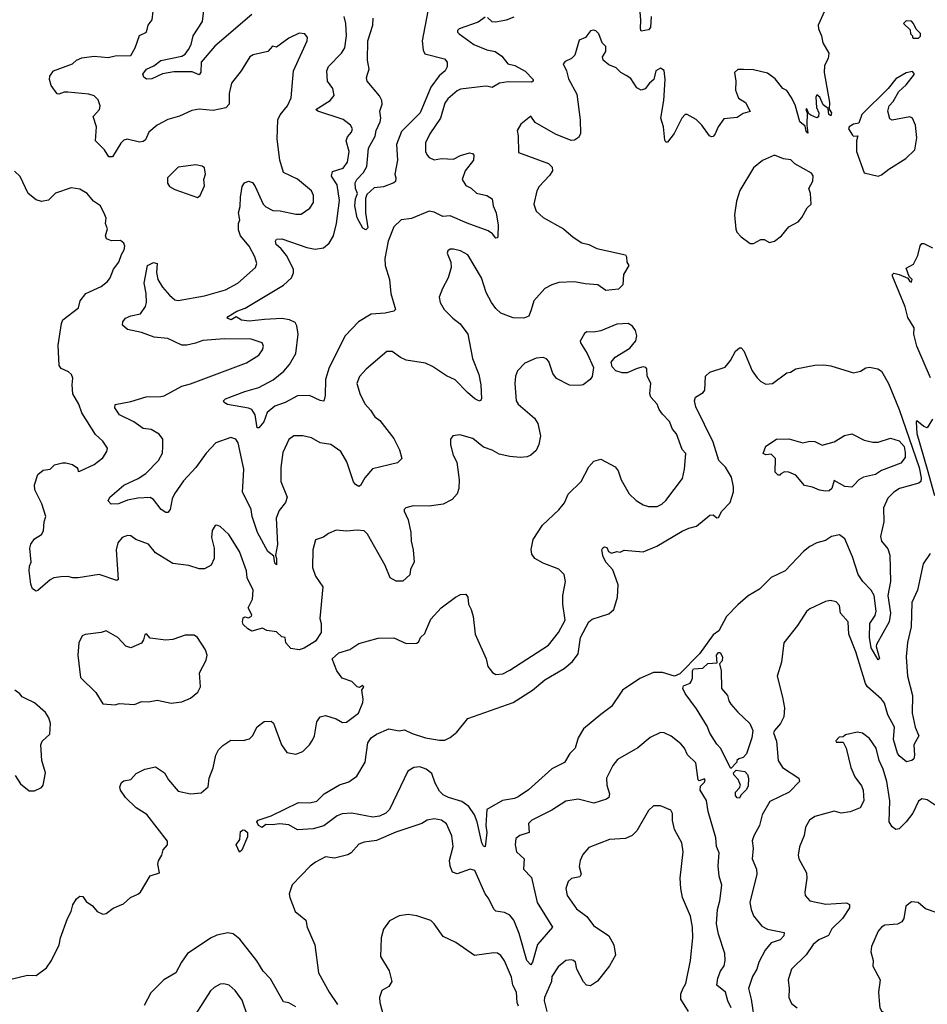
# Model space of a CAD drawing. Extents: x 1690054 to 1842981, y 782881 to 914114.
# Tile 440 of 656: x 1792991 to 1798165, y 790836 to 796446. Entities that reach past the tile are written whole.
import ezdxf

# ---------------------------------------------------------------- set-up
doc = ezdxf.new("R2010")
doc.units = 0

msp = doc.modelspace()

# ---------------------------------------------------------------- linework, layer by layer
at = {"layer": '0CON10XD'}
for points in [[(1794315, 796475.6), (1794104.6, 796295), (1794026.1, 796205), (1794023.5, 796146.5), (1794015, 796132.2), (1793975, 796148.6), (1793870.8, 796149.2), (1793805, 796138.2), (1793745, 796109.4), (1793715, 796106.7), (1793698.6, 796118.6), (1793692.9, 796135), (1793715, 796163.6), (1793755.9, 796184.1), (1793795, 796213.5), (1793915, 796237.5), (1793935, 796250.6), (1793954.2, 796275.8), (1793969.2, 796305), (1793980.6, 796355), (1794033.8, 796435), (1794047.2, 796545)], [(1796591.8, 796465), (1796587.8, 796402.2), (1796575, 796388.6), (1796535, 796381.2), (1796530, 796395), (1796532.7, 796445), (1796525.3, 796534.7)], [(1797580, 796495), (1797543.1, 796415), (1797544.3, 796395), (1797562.5, 796355), (1797570, 796315), (1797604.3, 796255), (1797600, 796225), (1797578.6, 796185), (1797577.8, 796145), (1797608.2, 795975), (1797606.7, 795936.7), (1797620, 795915), (1797615, 795897.5), (1797603.3, 795905), (1797600, 795940), (1797571.2, 795961.2), (1797552.5, 796005), (1797535, 796017.5), (1797530, 796005), (1797533.3, 795945), (1797546, 795915), (1797545, 795892.5), (1797535, 795886.7), (1797501.7, 795901.7), (1797490, 795910), (1797478.3, 795938.3), (1797472.5, 795935), (1797480, 795915), (1797478.8, 795845), (1797485, 795800), (1797475, 795810), (1797468.8, 795838.8), (1797438.2, 795865), (1797411.7, 795961.7), (1797389.2, 796005), (1797365, 796042.9), (1797341.4, 796055), (1797298.8, 796108.8), (1797255, 796140.8), (1797175, 796160), (1797117.9, 796162.1), (1797085, 796163.1), (1797065.7, 796145), (1797072.9, 796095), (1797071.3, 796045), (1797089.3, 795999.3), (1797129.2, 795975), (1797155, 795923.3), (1797115, 795910.8), (1797080.6, 795889.4), (1797005, 795880.8), (1796973.6, 795836.4), (1796956, 795795), (1796945, 795781.2), (1796935, 795778.8), (1796923.6, 795783.6), (1796880, 795845), (1796847.7, 795877.7), (1796796.3, 795906.3), (1796785, 795905.6), (1796765, 795885.8), (1796722.7, 795797.3), (1796685, 795747.5), (1796675, 795747.5), (1796668.8, 795758.8), (1796661.2, 795835), (1796645.9, 795885), (1796664.2, 795985), (1796670, 796105), (1796665, 796157.5), (1796645, 796170), (1796617.5, 796155), (1796606, 796105), (1796581.4, 796085), (1796557.6, 796052.4), (1796535, 796044.4), (1796508.8, 796058.8), (1796475, 796110.8), (1796448.3, 796128.3), (1796417.5, 796145), (1796391.7, 796171.7), (1796348.9, 796188.9), (1796318, 796215), (1796314.2, 796235), (1796332.5, 796265), (1796333.2, 796293.2), (1796312, 796315), (1796292.5, 796365), (1796275, 796382.5), (1796265, 796387.1), (1796245, 796382.5), (1796216.7, 796345), (1796180.9, 796329.1), (1796156.1, 796243.9), (1796137.5, 796225), (1796101.7, 796208.3), (1796088.6, 796195), (1796108.1, 796155), (1796119.7, 796109.7), (1796167.7, 796022.3), (1796186.2, 795875), (1796187.5, 795795), (1796177.5, 795775), (1796155, 795758.8), (1796135, 795758.6), (1796045, 795793.5), (1795930.5, 795860.5), (1795905, 795895.8), (1795848.3, 795851.7), (1795826.7, 795815), (1795833.3, 795785), (1795835, 795690), (1796005, 795627.3), (1796026.4, 795606.4), (1796028.4, 795585), (1796011.8, 795558.2), (1795952.5, 795495), (1795939.1, 795470.9), (1795923.1, 795395), (1795935.7, 795355), (1795975, 795318.1), (1796090.8, 795255), (1796146.2, 795206.2), (1796195, 795175.5), (1796235, 795164.4), (1796281.8, 795141.8), (1796445, 795106.2), (1796451.2, 795095), (1796452.5, 795065), (1796463.3, 795045), (1796433.8, 794995), (1796430, 794935), (1796405, 794910), (1796333.3, 794903.3), (1796286.7, 794935), (1796215, 794940.4), (1796155, 794953.2), (1796065, 794947.9), (1796024.6, 794935.4), (1795985, 794914), (1795922.9, 794845), (1795907.2, 794792.8), (1795893.3, 794756.7), (1795865, 794744.5), (1795805, 794747.3), (1795734, 794774), (1795705, 794801.4), (1795681.8, 794835), (1795651.4, 794891.4), (1795624.3, 794975), (1795546.4, 795106.4), (1795505, 795130), (1795465, 795138.8), (1795445, 795138.8), (1795431.7, 795128.3), (1795428.8, 795115), (1795450, 795065), (1795451.2, 795035), (1795434, 794975), (1795401.4, 794915), (1795382.5, 794865), (1795388.6, 794835), (1795411.9, 794795), (1795461.4, 794745), (1795503, 794713), (1795545.7, 794655), (1795572.5, 794515), (1795609.4, 794425), (1795620, 794365), (1795623.3, 794285), (1795617, 794273), (1795605, 794276.2), (1795585, 794286.2), (1795545, 794322.5), (1795473.6, 794393.6), (1795425, 794416.9), (1795345, 794470), (1795305, 794488.9), (1795195, 794505.8), (1795161.3, 794521.3), (1795115, 794556.2), (1795085, 794556.2), (1794965.6, 794454.4), (1794927.9, 794412.1), (1794913, 794373), (1794931.3, 794311.3), (1794961.4, 794255), (1794991.5, 794221.5), (1795015, 794182.9), (1795045, 794161.4), (1795125, 794058.8), (1795156.2, 793995), (1795170, 793945), (1795145, 793922), (1795003, 793887), (1794958, 793835), (1794935, 793792.5), (1794925, 793786.7), (1794905, 793796.7), (1794895, 793812.5), (1794856.1, 793926.1), (1794821.9, 793985), (1794764.4, 794025.6), (1794705, 794034.4), (1794654.3, 794064.3), (1794605, 794075.7), (1794555, 794074.2), (1794525, 794053.8), (1794490.6, 793979.4), (1794480, 793895), (1794480, 793815), (1794515.6, 793725), (1794506.7, 793695), (1794469.7, 793650.3), (1794453.3, 793605), (1794460.6, 793455), (1794450, 793395), (1794456.2, 793375), (1794455, 793340), (1794445, 793350), (1794440, 793390), (1794405, 793415.8), (1794346.9, 793525), (1794317.1, 793615), (1794310, 793655), (1794261.4, 793755), (1794264.6, 793815), (1794268.2, 793885), (1794237.5, 794035), (1794224, 794055), (1794195, 794065.6), (1794109.4, 794035), (1794053.6, 793976.4), (1793995.3, 793894.7), (1793925, 793818.1), (1793873.5, 793745), (1793859.6, 793715), (1793848.9, 793655), (1793835, 793638.9), (1793825, 793638.5), (1793798.6, 793655), (1793755, 793711.2), (1793735, 793724.2), (1793665, 793719.5), (1793605, 793707.5), (1793555, 793686.5), (1793512.5, 793685), (1793496.2, 793705), (1793506, 793725), (1793585, 793794.4), (1793667.5, 793832.5), (1793710.1, 793859.9), (1793783.5, 793935), (1793805, 793976.2), (1793807.3, 794015), (1793807.1, 794055), (1793786.9, 794085), (1793740.6, 794110.6), (1793695, 794117.3), (1793641.4, 794155), (1793559.4, 794195), (1793533.3, 794235), (1793535.7, 794254.3), (1793625, 794269.6), (1793712, 794298), (1793795, 794298.2), (1793815, 794303.5), (1793915, 794357.3), (1793965, 794370.8), (1794285, 794491.4), (1794353.8, 794535), (1794376, 794565), (1794381.2, 794585), (1794373.3, 794605), (1794310, 794625), (1794158.5, 794628.5), (1794035, 794619), (1793993.8, 794603.8), (1793945, 794591.8), (1793915, 794591.9), (1793835, 794630.3), (1793757.8, 794637.8), (1793685, 794663.1), (1793605, 794680.4), (1793577.5, 794705), (1793580, 794725), (1793594.2, 794745), (1793625, 794759.5), (1793679.2, 794770.8), (1793707.8, 794812.2), (1793713.5, 794835), (1793712.7, 794885), (1793701.3, 794945), (1793719.6, 795045), (1793755, 795062.9), (1793775, 795056), (1793771.8, 795005), (1793779.2, 794965), (1793805, 794922.2), (1793845, 794875.7), (1793875, 794850), (1793895, 794845.7), (1794045, 794871.8), (1794165, 794907.5), (1794235.7, 794945), (1794336.4, 795033.6), (1794342.7, 795057.3), (1794331.1, 795095), (1794300, 795155), (1794250.6, 795215), (1794238.6, 795248.6), (1794238.5, 795285), (1794245.4, 795305), (1794238.8, 795345), (1794247.8, 795382.2), (1794249.3, 795435), (1794260, 795495), (1794273.1, 795516.9), (1794295, 795525.6), (1794318, 795518), (1794334.4, 795495), (1794380, 795395), (1794395, 795380), (1794435, 795358.5), (1794476.3, 795356.3), (1794565, 795337.1), (1794595, 795338.6), (1794645, 795372), (1794665.6, 795405), (1794666.9, 795445), (1794655, 795471.2), (1794575, 795537.5), (1794495.8, 795575.8), (1794473.8, 795645), (1794460, 795765), (1794463.1, 795875), (1794475.6, 795904.4), (1794517.9, 795955), (1794538.9, 796001.1), (1794552.7, 796155), (1794630, 796325), (1794631.2, 796345), (1794616.7, 796365), (1794585, 796369.2), (1794525, 796340.8), (1794455, 796289.2), (1794433.3, 796295), (1794405, 796265.7), (1794322.5, 796245), (1794304, 796235), (1794254.5, 796155.5), (1794198.6, 796085), (1794184.5, 796025), (1794184.7, 795965.3), (1794166.7, 795943.3), (1794095, 795928.5), (1794015, 795936.9), (1793971.7, 795928.3), (1793903.2, 795896.8), (1793835, 795878.1), (1793775.5, 795844.5), (1793726.9, 795805), (1793707.8, 795762.2), (1793695, 795751.5), (1793675, 795748.9), (1793604.2, 795765.8), (1793585, 795760), (1793567, 795743), (1793520, 795665), (1793500, 795665), (1793474.5, 795704.5), (1793422.5, 795755), (1793429.4, 795835), (1793410.8, 795895), (1793445.8, 795935), (1793449.4, 795955), (1793439.2, 795989.2), (1793415, 796011.4), (1793385, 796021.9), (1793266, 796034), (1793245, 796033.8), (1793215, 796021.2), (1793204.1, 796024.1), (1793171.2, 796071.2), (1793162, 796105), (1793164, 796125), (1793184.6, 796155.4), (1793292.9, 796195), (1793315, 796216.4), (1793345, 796229.6), (1793415, 796237.5), (1793495, 796230), (1793535, 796240.5), (1793625, 796241.2), (1793648.6, 796285), (1793675, 796356.7), (1793714, 796375), (1793724.2, 796415), (1793745.6, 796445), (1793753.1, 796495)], [(1795645, 796460.2), (1795605, 796431.9), (1795497.5, 796395), (1795486.7, 796385), (1795487.5, 796375), (1795497.5, 796365), (1795580.8, 796305), (1795655, 796274.7), (1795702.7, 796265), (1795739.1, 796239.1), (1795773.1, 796195), (1795813.8, 796185), (1795873.1, 796153.1), (1795919.2, 796105), (1795918.8, 796095), (1795909.5, 796090.5), (1795775, 796091.5), (1795726.2, 796083.8), (1795685, 796059.4), (1795655, 796067.5), (1795631.2, 796065), (1795505, 796050.8), (1795485, 796040.9), (1795431.1, 795995), (1795415, 795970), (1795390.4, 795885), (1795328.9, 795795), (1795305.5, 795744.5), (1795305.6, 795695), (1795313.7, 795673.7), (1795325, 795660), (1795355, 795648.1), (1795395, 795654.6), (1795465, 795650.8), (1795505, 795671.6), (1795555, 795686.9), (1795573.4, 795683.4), (1795579.4, 795675), (1795577.9, 795645), (1795531.2, 795585), (1795514.4, 795535), (1795535, 795500.6), (1795565.2, 795485.2), (1795595, 795457.8), (1795655, 795444.3), (1795683.8, 795425), (1795690, 795385), (1795707.3, 795345), (1795718.4, 795275), (1795716.9, 795213.1), (1795715, 795203.8), (1795705, 795201.2), (1795686.4, 795226.4), (1795662.4, 795242.4), (1795542.4, 795287.6), (1795445, 795327.6), (1795404, 795325), (1795355, 795348.6), (1795325, 795355.3), (1795225, 795313.5), (1795165, 795305.9), (1795124.3, 795265), (1795091.5, 795185), (1795072.5, 795085), (1795074.3, 795045), (1795099.4, 794965), (1795106.5, 794885), (1795133.3, 794795), (1795123.9, 794786.1), (1795075.3, 794774.7), (1794995, 794768.5), (1794923.1, 794725), (1794845.9, 794644.1), (1794755.4, 794465), (1794735.5, 794395), (1794732.5, 794305), (1794725, 794273.3), (1794705, 794276), (1794643.8, 794303.8), (1794575, 794303.5), (1794504, 794265), (1794445, 794243.1), (1794402.7, 794207.3), (1794382.1, 794155), (1794355, 794120), (1794345, 794120), (1794334.4, 794195), (1794315, 794224.2), (1794295, 794232.9), (1794175, 794254.4), (1794156.7, 794265), (1794153.3, 794275), (1794164.4, 794285.6), (1794275, 794327.8), (1794355, 794349.5), (1794436.5, 794393.5), (1794497.4, 794442.6), (1794529, 794481), (1794564.7, 794545), (1794578.4, 794655), (1794571.5, 794701.5), (1794561.2, 794721.2), (1794530, 794735), (1794485, 794743.8), (1794386.9, 794736.9), (1794298.5, 794728.5), (1794255, 794733.5), (1794225, 794752.5), (1794196.1, 794736.1), (1794173.3, 794745), (1794180, 794755), (1794230, 794785), (1794276.7, 794803.3), (1794495, 794932.5), (1794541.1, 794975), (1794552.9, 795002.9), (1794552.2, 795025), (1794511.9, 795101.9), (1794481.3, 795141.3), (1794452.5, 795165), (1794449.4, 795185), (1794456.2, 795195), (1794485, 795197.5), (1794628.8, 795148.8), (1794675, 795139.1), (1794724.1, 795145.9), (1794755, 795172.9), (1794779.4, 795215), (1794797.9, 795285), (1794814.7, 795415), (1794801.8, 795505), (1794769.6, 795555), (1794775, 795582), (1794835, 795600.4), (1794860.8, 795635), (1794870.4, 795695), (1794853.3, 795756.7), (1794860.4, 795779.6), (1794882.9, 795805), (1794888.1, 795825), (1794877.1, 795845), (1794835, 795876.9), (1794690, 795925), (1794678.8, 795935), (1794761.9, 795985), (1794783.3, 796015), (1794776.4, 796055), (1794746, 796096), (1794742.5, 796155), (1794751.5, 796178.5), (1794825.6, 796255), (1794845.4, 796285), (1794853.8, 796355), (1794850.4, 796425), (1794841.1, 796465)], [(1795318.9, 796495), (1795285.3, 796325), (1795292.1, 796272.1), (1795301.1, 796251.1), (1795412.5, 796222.5), (1795428.1, 796205), (1795427.4, 796177.4), (1795416.7, 796155), (1795383.5, 796126.5), (1795335, 796061.5), (1795275, 795916.2), (1795168.3, 795808.3), (1795139.6, 795735), (1795144.5, 795645.5), (1795130, 795565), (1795136.2, 795545), (1795133.8, 795525), (1795124.2, 795515.8), (1795065.8, 795494.2), (1795012.1, 795487.9), (1794970.2, 795449.8), (1794963.2, 795426.8), (1794963.1, 795345), (1794975, 795260), (1794965, 795248), (1794947.3, 795257.3), (1794915, 795317.5), (1794901.2, 795385), (1794904.8, 795425), (1794917.8, 795455), (1794906.3, 795485), (1794903.5, 795516.5), (1794912.8, 795535), (1794951.2, 795575), (1794970.8, 795609.2), (1794979, 795715), (1795017.1, 795782.9), (1795023.2, 795815), (1795046.9, 795865), (1795050.8, 795885), (1795044.2, 795925), (1795057.5, 795965), (1795055.6, 795985.6), (1795043.2, 796013.2), (1794972.9, 796095), (1794968.1, 796115), (1794974.5, 796135.5), (1794983.1, 796165), (1794974.2, 796215), (1794976.7, 796325), (1795004.7, 796415), (1795006.9, 796455)], [(1795808.7, 796461.3), (1795765, 796443.5), (1795705, 796431.9), (1795685, 796434.4), (1795658.8, 796458.8)], [(1798115, 796340), (1798127, 796353), (1798127, 796367), (1798101.7, 796391.7), (1798087.5, 796425), (1798075, 796437.5), (1798045, 796440), (1798030, 796425), (1798068.3, 796388.3), (1798070, 796365), (1798080, 796355), (1798080, 796345), (1798085, 796340), (1798115, 796340)], [(1797885, 795553.8), (1797905, 795561.2), (1797945.9, 795594.1), (1798042.5, 795655), (1798093.3, 795705), (1798106.4, 795773.6), (1798097.5, 795845), (1798080, 795885), (1798065, 795892.5), (1797965, 795873.3), (1797951.4, 795881.4), (1797939.4, 795925), (1797947.1, 795955), (1797970.8, 795979.2), (1798003.6, 796036.4), (1798044, 796075), (1798092.5, 796135), (1798081.7, 796151.7), (1798045, 796143.3), (1797985, 796108.8), (1797941.9, 796055), (1797791.8, 795905), (1797775, 795855.8), (1797745, 795850), (1797719.2, 795835), (1797716.2, 795825), (1797738, 795788), (1797745, 795782.5), (1797770, 795785), (1797762, 795755), (1797761.8, 795695), (1797805, 795573.3), (1797885, 795553.8)], [(1797175, 795170), (1797217, 795193), (1797235, 795193.3), (1797265, 795176.2), (1797293.3, 795185), (1797333.8, 795215), (1797376.7, 795265), (1797430, 795295), (1797450.5, 795319.5), (1797480, 795375), (1797503.3, 795395), (1797500, 795455), (1797490, 795485), (1797513.6, 795526.4), (1797515, 795557.1), (1797505, 795572.4), (1797410, 795625), (1797387, 795647), (1797345, 795653.3), (1797295, 795673.8), (1797225, 795643.8), (1797175, 795601.2), (1797097.4, 795472.6), (1797077.2, 795412.8), (1797065.6, 795335), (1797073.2, 795253.2), (1797080, 795235), (1797105, 795208), (1797155, 795170), (1797175, 795170)], [(1795206.6, 793596.6), (1795221.8, 793525), (1795222.5, 793475), (1795234.2, 793425), (1795239.4, 793355), (1795220, 793315), (1795215, 793283.3), (1795175, 793246.2), (1795137.3, 793247.3), (1795103.3, 793265), (1795075, 793336.7), (1794973.1, 793515), (1794955, 793533.1), (1794915, 793537.5), (1794855, 793531.4), (1794795, 793538), (1794751.7, 793518.3), (1794722.7, 793497.3), (1794678.3, 793481.7), (1794661.9, 793425), (1794660.6, 793325), (1794677.1, 793275), (1794719.4, 793215), (1794702.5, 793035), (1794710.8, 793005), (1794710.6, 792955), (1794678, 792905), (1794612.5, 792865), (1794583.9, 792856.1), (1794537, 792863), (1794508.6, 792895), (1794505.6, 792925), (1794485, 792930), (1794455, 792958.8), (1794400, 792965), (1794375, 792978.5), (1794315, 792962.5), (1794291.2, 792975), (1794265, 793000), (1794260.6, 793015), (1794265, 793038.8), (1794275, 793044), (1794295, 793038.2), (1794311.9, 793048.1), (1794313.8, 793055), (1794294.3, 793095), (1794317.7, 793145), (1794322.3, 793195), (1794287.3, 793265), (1794284.5, 793305), (1794244.4, 793415), (1794183.4, 793513.4), (1794135, 793558.8), (1794115, 793566.7), (1794105, 793563.3), (1794088, 793535), (1794084.4, 793495.6), (1794099.5, 793435), (1794100, 793375), (1794082.6, 793337.4), (1794045, 793317.8), (1794015, 793316.9), (1793955.4, 793335.4), (1793865, 793347.1), (1793765, 793408.8), (1793725, 793458), (1793653.8, 793485), (1793625, 793504.3), (1793605, 793506.9), (1793574.6, 793495.4), (1793551.1, 793465), (1793540.5, 793425), (1793553, 793257), (1793545, 793250), (1793445, 793284), (1793325, 793266.2), (1793295, 793266), (1793265, 793274.2), (1793225, 793271.8), (1793185, 793265.5), (1793165.8, 793255), (1793095, 793193.3), (1793085, 793190), (1793065, 793203.3), (1793055, 793230), (1793046.2, 793305), (1793047, 793333), (1793056.7, 793355), (1793048.8, 793435), (1793055, 793456.7), (1793075, 793487.5), (1793116.4, 793513.6), (1793127, 793533), (1793130, 793585), (1793140, 793615), (1793117.3, 793687.3), (1793076.8, 793766.8), (1793075.6, 793795), (1793095.5, 793854.5), (1793125, 793880), (1793165, 793884.2), (1793190, 793910), (1793235, 793920.8), (1793255, 793922), (1793291.7, 793911.7), (1793317.5, 793895), (1793322.5, 793885), (1793325, 793872.5), (1793335, 793873.3), (1793415, 793912.5), (1793465, 793948.8), (1793487.5, 793985), (1793492, 794005), (1793465.8, 794045), (1793423.2, 794083.2), (1793345, 794205.7), (1793328, 794255), (1793293.9, 794315), (1793290, 794365), (1793294.1, 794404.1), (1793286, 794425), (1793269.7, 794439.7), (1793227.7, 794457.7), (1793216.2, 794475), (1793211.4, 794591.4), (1793229.2, 794715), (1793237.5, 794735), (1793325.9, 794804.1), (1793336.7, 794845), (1793368, 794885), (1793456.2, 794925), (1793492.5, 794955), (1793506.9, 794975), (1793525.8, 795025), (1793556.9, 795065), (1793570.9, 795109.1), (1793587.5, 795135), (1793591.2, 795155), (1793585, 795172.5), (1793565, 795188.8), (1793515, 795186.2), (1793487, 795197), (1793480, 795215), (1793491.2, 795255), (1793480, 795285), (1793483.3, 795315), (1793476.7, 795335), (1793452, 795385), (1793412.3, 795412.3), (1793375, 795456.2), (1793335, 795480), (1793285, 795487.5), (1793195, 795458), (1793155, 795418.6), (1793115, 795410.6), (1793085, 795419.2), (1793040, 795455), (1792993.2, 795553.2), (1792962.1, 795582.1)], [(1794005, 795433.3), (1794020, 795445), (1794045, 795500), (1794041.2, 795535), (1794051.2, 795565), (1794045, 795602.5), (1794031.7, 795611.7), (1793995, 795619.2), (1793895, 795605.8), (1793834, 795545), (1793833.3, 795515), (1793846.1, 795496.1), (1793875, 795478.8), (1794005, 795433.3)], [(1798182.9, 794405), (1798104.9, 794585), (1798089.2, 794655), (1798090.1, 794690.1), (1798055, 794749.2), (1798039.1, 794809.1), (1797967.2, 794985), (1797967.1, 794995), (1797975, 795001.9), (1798005, 794994.8), (1798053.9, 794973.9), (1798065, 794953.5), (1798075, 794950.6), (1798078.5, 794965), (1798062.1, 794982.1), (1798045, 795030), (1798087, 795053), (1798111.7, 795101.7), (1798125, 795157.5), (1798135, 795170), (1798145, 795170), (1798195, 795146.2)], [(1792925, 790975.8), (1793035, 791000.8), (1793085, 790999.2), (1793145, 791043.8), (1793172.9, 791085), (1793216.2, 791173.8), (1793224.7, 791215), (1793264.5, 791325.5), (1793284.4, 791365), (1793295, 791403.3), (1793315, 791436), (1793335, 791451.2), (1793350.7, 791450.7), (1793371.1, 791421.1), (1793407, 791397), (1793432.5, 791365), (1793465, 791348.8), (1793485, 791354), (1793525, 791384), (1793582.6, 791407.4), (1793622, 791445), (1793665, 791462.5), (1793679.2, 791475), (1793735, 791567.3), (1793788.6, 791585), (1793779.3, 791635), (1793782.6, 791652.6), (1793801.2, 791685), (1793809.1, 791715), (1793834.6, 791745), (1793833.6, 791765), (1793716.7, 791916.7), (1793655, 791954.3), (1793594, 792015), (1793565.9, 792055.9), (1793562, 792075), (1793571.2, 792098.8), (1793585, 792110), (1793625, 792116.5), (1793655, 792150), (1793705, 792176.2), (1793765, 792188.8), (1793816.7, 792155), (1793840, 792115), (1793895, 792050), (1793965, 792034.4), (1794025, 792041.2), (1794066, 792075), (1794070.8, 792125), (1794095, 792182.5), (1794108.6, 792255), (1794124.5, 792285.5), (1794148.8, 792311.2), (1794195, 792340.8), (1794265, 792338.6), (1794301.2, 792348.8), (1794318, 792365), (1794345, 792416.7), (1794385, 792446.2), (1794425, 792448.8), (1794437.3, 792437.3), (1794482.9, 792315), (1794515, 792270), (1794565, 792260.8), (1794605, 792275.7), (1794644.3, 792315), (1794659.8, 792340.2), (1794671.1, 792365), (1794686, 792445), (1794705, 792473.8), (1794735, 792482), (1794795, 792462), (1794831.7, 792441.7), (1794855, 792444.2), (1794922.5, 792495), (1794946.7, 792555), (1794950, 792575), (1794942.5, 792625), (1794954, 792645), (1794945, 792652.5), (1794928.3, 792641.7), (1794915, 792644.3), (1794885.5, 792675.5), (1794828.8, 792695), (1794800, 792735), (1794773.3, 792805), (1794811.4, 792838.6), (1794872.7, 792857.3), (1794925, 792890.8), (1795035, 792922.5), (1795125, 792924.2), (1795195, 792892), (1795255, 792894), (1795266.9, 792903.1), (1795275.8, 792925), (1795301.7, 792948.3), (1795306.7, 792963.3), (1795335, 793031.2), (1795394.3, 793095.7), (1795475, 793156), (1795505, 793170), (1795535, 793172.5), (1795546.2, 793156.2), (1795549.4, 793115), (1795565.8, 793085), (1795577.1, 793045), (1795587.1, 792945), (1795651.4, 792805), (1795659.7, 792759.7), (1795686.4, 792726.4), (1795705, 792714.3), (1795745, 792718.9), (1795785, 792738.9), (1796005, 792882.2), (1796063.1, 792955), (1796100.6, 793025), (1796087.3, 793115), (1796087.8, 793165), (1796102.2, 793245), (1796095.7, 793285), (1796065, 793314.3), (1795975, 793348.6), (1795928, 793375), (1795911.3, 793401.3), (1795906.8, 793426.8), (1795917.9, 793485), (1795971.1, 793565), (1796065, 793653.5), (1796096.5, 793693.5), (1796117.7, 793742.3), (1796191.4, 793815), (1796235, 793898.8), (1796265, 793930.8), (1796305, 793942.5), (1796385, 793898), (1796402.9, 793875), (1796420.5, 793825), (1796465, 793744.2), (1796505, 793706), (1796545, 793682), (1796575, 793672.5), (1796625, 793672.9), (1796651.2, 793685), (1796675, 793706.2), (1796769.1, 793830.9), (1796782, 793885), (1796788.8, 793975), (1796767.3, 793997.3), (1796735.6, 794085.6), (1796713.1, 794113.1), (1796695, 794156.7), (1796655, 794197.8), (1796636.2, 794225), (1796625.5, 794255.5), (1796589.1, 794295), (1796584.4, 794315), (1796590, 794375), (1796568.8, 794415), (1796566.4, 794456.4), (1796560, 794465), (1796545, 794467.5), (1796510.7, 794459.3), (1796455, 794433.3), (1796425, 794433.3), (1796390, 794445), (1796368.3, 794468.3), (1796362.5, 794495), (1796385, 794522.5), (1796470, 794575), (1796503.9, 794616.1), (1796510, 794645), (1796502.5, 794675), (1796485, 794700), (1796460, 794715), (1796395, 794710.8), (1796305, 794673.8), (1796265, 794666.2), (1796225, 794668), (1796211.2, 794658.8), (1796186, 794615), (1796187.5, 794605), (1796226.2, 794545), (1796262.5, 794465), (1796255, 794412.5), (1796243.9, 794396.1), (1796203.9, 794366.1), (1796185, 794361.2), (1796126.1, 794363.9), (1796052.4, 794402.4), (1796030.9, 794430.9), (1796008.3, 794498.3), (1795995, 794513.8), (1795975, 794522), (1795935, 794517.1), (1795871.7, 794488.3), (1795830, 794445), (1795818.6, 794415), (1795813.2, 794373.2), (1795821.4, 794275), (1795832.9, 794255), (1795926.2, 794176.2), (1795945.6, 794145), (1795960, 794075), (1795950, 794025), (1795935, 793992), (1795905.8, 793965), (1795885, 793955.4), (1795845, 793951.5), (1795785, 793957.1), (1795725, 793970.9), (1795685, 793993.1), (1795635, 794010.8), (1795575, 794059.2), (1795500.7, 794080.7), (1795460, 794075), (1795447.5, 794055), (1795446.4, 794023.6), (1795462, 793965), (1795484.2, 793924.2), (1795496.9, 793825), (1795494.5, 793775.5), (1795484.4, 793745), (1795457.6, 793712.4), (1795405, 793685.6), (1795325, 793673.5), (1795234.2, 793675.8), (1795192.5, 793665), (1795183.3, 793655), (1795183.3, 793645), (1795206.6, 793596.6)], [(1795645, 791733.3), (1795635, 791736.7), (1795625, 791756.7), (1795599.7, 791875), (1795583.2, 791915), (1795552.6, 791962.6), (1795512.2, 791992.2), (1795435, 792014.1), (1795405, 792030), (1795385, 792050.8), (1795360, 792095), (1795340.2, 792150.2), (1795308.2, 792175), (1795271.6, 792188.4), (1795238.8, 792185), (1795203.3, 792165), (1795098.8, 791945), (1795078.1, 791925), (1795042.7, 791907.3), (1795005, 791901.7), (1794885, 791925.4), (1794828.8, 791921.2), (1794801.2, 791908.8), (1794725, 791852.3), (1794665, 791835.6), (1794575, 791830), (1794525, 791857.5), (1794473.9, 791863.9), (1794431.2, 791858.8), (1794395, 791860), (1794373, 791843), (1794352.5, 791855), (1794342.5, 791875), (1794350, 791885), (1794425, 791910), (1794580, 791985), (1794645, 791983.3), (1794685, 791993.3), (1794726.7, 792035), (1794815, 792085.8), (1794867, 792103), (1794913.8, 792135), (1794961.4, 792215), (1794976.7, 792325), (1794995, 792354.4), (1795025, 792375.6), (1795095, 792406), (1795155, 792394.2), (1795185, 792400), (1795228.5, 792378.5), (1795305, 792354.4), (1795385, 792340.4), (1795415, 792340.9), (1795444.7, 792355.3), (1795483.2, 792386.8), (1795546.4, 792463.6), (1795803.8, 792555), (1795915, 792625.7), (1795985, 792684.3), (1796095, 792750), (1796141.9, 792788.1), (1796175, 792832), (1796187.6, 792925), (1796235.7, 793014.3), (1796255, 793030.4), (1796349.6, 793060.4), (1796377.9, 793085), (1796400, 793155), (1796402.5, 793225), (1796372.3, 793312.3), (1796335, 793353.8), (1796318, 793385), (1796310, 793425), (1796315, 793437.5), (1796325, 793442.5), (1796338.3, 793438.3), (1796348.8, 793415), (1796365, 793406), (1796395, 793416.7), (1796415, 793412.5), (1796437, 793423), (1796545, 793413.8), (1796623.4, 793446.6), (1796767.8, 793532.2), (1796805, 793549.5), (1796849.2, 793560.8), (1796925, 793622.7), (1796945, 793625.5), (1796965, 793607.9), (1796975, 793609.7), (1796993.8, 793646.2), (1797041.9, 793695), (1797060.4, 793755), (1797061.1, 793785), (1797049.8, 793839.8), (1797015, 793896.2), (1796976.9, 793935), (1796945, 794039.2), (1796845, 794240), (1796838.6, 794275), (1796844, 794295), (1796887.5, 794322.5), (1796896.2, 794335), (1796901.2, 794415), (1796925, 794437.5), (1797013.3, 794466.7), (1797042.5, 794505), (1797071.7, 794558.3), (1797095, 794576), (1797105, 794576.7), (1797119.5, 794559.5), (1797167.5, 794445), (1797195, 794406.2), (1797216.7, 794385), (1797245, 794370), (1797283.6, 794373.6), (1797365, 794433.3), (1797385, 794437.5), (1797415, 794456.7), (1797525, 794477.5), (1797575, 794480), (1797615, 794474.2), (1797745, 794434.2), (1797785, 794442.5), (1797815, 794462), (1797835, 794466.2), (1797883.8, 794456.2), (1797905, 794442.9), (1797945, 794373.3), (1798005, 794225.9), (1798118.2, 793895), (1798130.5, 793835), (1798128, 793815), (1798117.5, 793805), (1798006.2, 793775), (1797975, 793754.3), (1797940.7, 793719.3), (1797915.6, 793664.4), (1797916.9, 793585), (1797897.9, 793502.1), (1797904.5, 793475), (1797940.9, 793430.9), (1797951.1, 793395), (1797955.6, 793245), (1797939.6, 793165), (1797956.2, 793063.8), (1797948.2, 793015), (1797875.6, 792885), (1797873.8, 792875), (1797893.6, 792806.4), (1797885, 792798.8), (1797845, 792867.5), (1797835.4, 792925), (1797837.8, 793005), (1797868.1, 793051.9), (1797873.6, 793075), (1797861.6, 793165), (1797844.8, 793194.8), (1797797.5, 793245), (1797770.9, 793285), (1797739.1, 793385), (1797695, 793488.8), (1797665, 793510.8), (1797619.2, 793500.8), (1797585, 793478.8), (1797535, 793466), (1797495, 793444), (1797458.8, 793415), (1797355, 793306), (1797275, 793268.1), (1797208.4, 793201.6), (1797145, 793162.9), (1797085, 793111.1), (1797020.9, 793045), (1796976.8, 792963.2), (1796945, 792941.2), (1796866.8, 792833.2), (1796755, 792718.1), (1796725, 792705.7), (1796656.3, 792726.3), (1796605, 792726.5), (1796527.3, 792692.7), (1796428.5, 792625), (1796365, 792532.5), (1796305, 792487.8), (1796204.5, 792405), (1796174.6, 792355), (1796157.1, 792295), (1796128.2, 792265), (1796097.4, 792212.6), (1796025, 792176.7), (1795892.4, 792057.6), (1795832.6, 792017.4), (1795812.1, 792007.9), (1795743.5, 791996.5), (1795654.7, 791945.3), (1795649.1, 791855), (1795654.3, 791815), (1795645, 791733.3)], [(1798195, 794170), (1798165, 794120), (1798145, 794127.5), (1798105, 794160), (1798102.5, 794155), (1798105, 794087.5), (1798163.8, 793885), (1798206.5, 793735)], [(1797585, 793758.8), (1797550, 793765), (1797511.7, 793781.7), (1797465, 793792.5), (1797415, 793850), (1797375, 793868.8), (1797350.7, 793869.3), (1797330.7, 793859.3), (1797325, 793850), (1797315, 793850), (1797298.3, 793868.3), (1797300, 793945), (1797275, 793970), (1797245, 793967.5), (1797230, 793975), (1797245, 794016.2), (1797305, 794056), (1797375, 794057.5), (1797455, 794034.3), (1797495, 794044.4), (1797523.4, 794043.4), (1797565, 794021.2), (1797635, 794040), (1797694.1, 794075.9), (1797735, 794086), (1797805, 794050.8), (1797855, 794038.9), (1797885, 794039.6), (1797955, 794062.5), (1798005, 794045.6), (1798032.5, 794015), (1798039.2, 793980.8), (1798038.5, 793951.5), (1798015, 793920), (1797905, 793877.5), (1797870.8, 793855), (1797801.1, 793838.9), (1797775.5, 793824.5), (1797748.8, 793795), (1797735, 793782.5), (1797695, 793786.7), (1797635, 793820), (1797621.2, 793775), (1797605, 793762), (1797585, 793758.8)], [(1798181.2, 793405), (1798142.5, 793345), (1798108.6, 793195), (1798077.5, 793125), (1798073.7, 792986.3), (1798052.2, 792897.8), (1798044.6, 792815), (1798051.7, 792705), (1798080.9, 792595), (1798079.6, 792495), (1798095.6, 792415), (1798117.5, 792365), (1798087.8, 792315), (1798092.5, 792255), (1798088.6, 792235), (1798076.7, 792225), (1798047.3, 792217.3), (1798005, 792252.3), (1797995, 792267.5), (1797973.2, 792345), (1797978.4, 792415), (1797940.3, 792485), (1797921.8, 792551.8), (1797903.8, 792575), (1797824.8, 792644.8), (1797813.8, 792663.8), (1797757.7, 792845), (1797718, 792945), (1797713.8, 793015), (1797671.2, 793065), (1797665, 793107.5), (1797645, 793128.8), (1797613.9, 793136.1), (1797585, 793131.2), (1797495, 793090), (1797475.9, 793074.1), (1797425.8, 792994.2), (1797347.5, 792895), (1797333.3, 792785), (1797310, 792705), (1797338.9, 792585)], [(1793535, 792542.9), (1793558.8, 792548.8), (1793645, 792544.2), (1793685, 792562), (1793725, 792560), (1793775, 792568), (1793855, 792552.5), (1793915, 792559.4), (1793965, 792580), (1794007.5, 792615), (1794021.2, 792645), (1794016.7, 792725), (1794055, 792797.5), (1794060.8, 792825), (1794050, 792855), (1794005.8, 792925.8), (1793985, 792940), (1793935, 792938.8), (1793865, 792914.3), (1793825, 792910), (1793735, 792921.2), (1793713.4, 792946.6), (1793705, 792942.5), (1793698, 792912), (1793685, 792893.3), (1793625, 792866.7), (1793595.9, 792875.9), (1793550, 792925), (1793485, 792963.8), (1793455.7, 792954.3), (1793365, 792943.3), (1793347.5, 792935), (1793328, 792895), (1793322.5, 792825), (1793338.8, 792698.8), (1793425, 792612.5), (1793465, 792547.5), (1793535, 792542.9)], [(1797045, 792180), (1796986.1, 792296.1), (1796965, 792317.5), (1796925, 792380), (1796911.2, 792421.2), (1796849.8, 792519.8), (1796785, 792606.7), (1796772, 792635), (1796775, 792650), (1796813.8, 792666.2), (1796820, 792675), (1796826.2, 792695), (1796826.7, 792735), (1796833.1, 792746.9), (1796885, 792751.2), (1796915, 792776.7), (1796968.3, 792781.7), (1796963.3, 792825), (1796975, 792840), (1796985, 792840), (1796997.1, 792815), (1796995, 792792.5), (1796980, 792775), (1796990.8, 792735), (1796992.5, 792635), (1797026.7, 792595), (1797034.1, 792564.1), (1797046.1, 792546.1), (1797085, 792500), (1797153.8, 792435), (1797170, 792395), (1797165.8, 792355), (1797135, 792263.3), (1797115, 792242.5), (1797090, 792235), (1797080, 792225), (1797080, 792215), (1797045, 792180)], [(1792965, 792138.8), (1792995, 792091.2), (1793045, 792051.2), (1793075, 792051.2), (1793115, 792072), (1793125.6, 792084.4), (1793138.6, 792155), (1793117.5, 792225), (1793111.2, 792315), (1793120, 792335), (1793162.5, 792375), (1793166.1, 792436.1), (1793157.7, 792467.7), (1793139.2, 792499.2), (1793075, 792553.3), (1793025, 792577.5), (1793005, 792587.5), (1792992.5, 792605), (1792963.3, 792625)], [(1797338.9, 792585), (1797351.4, 792525), (1797346.8, 792473.2), (1797328.6, 792435), (1797293.3, 792395), (1797288.3, 792381.7), (1797305.5, 792335), (1797315.6, 792225.6), (1797340, 792185), (1797432.5, 792125), (1797437.5, 792105), (1797377.8, 792045), (1797267.8, 791992.2), (1797223.8, 791915), (1797209.5, 791855), (1797175.5, 791795), (1797166.6, 791766.6), (1797172.2, 791725), (1797167.5, 791665), (1797192.5, 791605), (1797193.6, 791576.4), (1797153.8, 791415), (1797160.4, 791375), (1797175, 791340.6), (1797221.5, 791281.5), (1797255, 791263.8), (1797348.8, 791245), (1797347.8, 791225), (1797326.6, 791203.4), (1797275, 791185.4), (1797240.9, 791145), (1797204.2, 791075.8), (1797193.3, 791035), (1797168.2, 790995), (1797145.3, 790925), (1797161.5, 790865), (1797181.5, 790725)], [(1797047.4, 790815), (1797027.6, 790855), (1797015, 790904), (1796966.2, 790945), (1796970.8, 790985), (1796985.7, 791025), (1797006.7, 791055), (1797012.3, 791085), (1797011.8, 791125), (1796975.9, 791235.9), (1796963.8, 791293.8), (1796969.8, 791375), (1796982.6, 791425), (1796993.8, 791515), (1796979.7, 791565), (1796972.8, 791625), (1796978.5, 791698.5), (1796962.9, 791735), (1796960.5, 791785), (1796915.7, 791935), (1796906.5, 791996.5), (1796871.1, 792055), (1796871.9, 792078.1), (1796895, 792102), (1796899.2, 792115), (1796895, 792121.2), (1796865, 792110), (1796860, 792115), (1796845, 792212), (1796797.6, 792257.6), (1796781.4, 792295), (1796759.8, 792319.8), (1796705, 792364.2), (1796665, 792382), (1796645, 792383.8), (1796584.6, 792355.4), (1796515, 792297.5), (1796399.5, 792230.5), (1796373.4, 792196.6), (1796335.8, 792125), (1796337.5, 792085), (1796353.1, 792035), (1796350, 792015), (1796336.7, 792005), (1796265, 791981.2), (1796175, 792004.5), (1796105, 791993.1), (1796025, 791941.5), (1795910.8, 791885), (1795891.9, 791865), (1795895.4, 791814.6), (1795842.4, 791797.6), (1795820.4, 791779.6), (1795816.4, 791743.6), (1795823.5, 791705), (1795867.8, 791665), (1795863.3, 791605), (1795908.4, 791558.4), (1795941.6, 791415), (1796028, 791275), (1795943.2, 791176.8), (1795915, 791076.7), (1795905, 791060), (1795882, 791085), (1795839.3, 791239.3), (1795807.3, 791315), (1795785, 791342.9), (1795755, 791358.9), (1795705.5, 791365.5), (1795695.7, 791375), (1795662.2, 791442.2), (1795644.5, 791464.5), (1795585, 791598), (1795560, 791605), (1795485, 791580), (1795459.5, 791589.5), (1795445, 791622.5), (1795441.9, 791655), (1795462.5, 791735), (1795454.2, 791795), (1795425, 791863.3), (1795395, 791885.8), (1795355, 791892.9), (1795315, 791884.3), (1795283.7, 791866.3), (1795135, 791816.2), (1795025, 791768.9), (1794955, 791759.2), (1794925, 791748), (1794880.9, 791699.1), (1794862.1, 791687.9), (1794785, 791667.5), (1794734.4, 791675.6), (1794676.7, 791645), (1794647.3, 791622.7), (1794545, 791516.7), (1794528, 791465), (1794530.8, 791445), (1794561.9, 791365), (1794621.9, 791315), (1794630, 791275), (1794674.2, 791175), (1794694.4, 791015), (1794755.4, 790905.4), (1794803.3, 790835)], [(1798215, 791966.2), (1798165, 792001.2), (1798133.9, 792006.1), (1798115, 791992.5), (1798082.9, 791925), (1798045.4, 791874.6), (1798005, 791836), (1797985, 791831.2), (1797965, 791846.2), (1797947.1, 791875), (1797951.9, 791995), (1797934.4, 792105), (1797913.1, 792175), (1797890, 792225), (1797874.3, 792295), (1797835, 792351.2), (1797795, 792381.2), (1797765, 792386.7), (1797698.3, 792371.7), (1797685, 792360), (1797663, 792357), (1797643, 792337), (1797645, 792330), (1797685, 792330), (1797703.3, 792295), (1797728.8, 792185), (1797751.7, 792131.7), (1797789.7, 792079.7), (1797800, 792055), (1797804, 791995), (1797783.3, 791955), (1797725, 791932.9), (1797675, 791924.3), (1797635, 791935.8), (1797523.3, 791905), (1797494.2, 791885), (1797470.8, 791845), (1797462.7, 791797.3), (1797437.3, 791732.7), (1797430, 791685), (1797433.1, 791665), (1797476.7, 791585), (1797479.4, 791555), (1797466.2, 791475), (1797468.8, 791455), (1797495.7, 791425.7), (1797586.7, 791406.7), (1797704.4, 791414.4), (1797722, 791405), (1797722.5, 791385), (1797682.5, 791325), (1797621.8, 791265), (1797602.6, 791227.4), (1797547.4, 791202.6), (1797513.7, 791176.3), (1797475, 791117.1), (1797391.2, 791035), (1797371.4, 790975), (1797378, 790925), (1797376, 790875), (1797391.2, 790841.2), (1797422.5, 790815)], [(1797095, 792010), (1797081.7, 792011.7), (1797072.5, 792025), (1797072.5, 792045), (1797095, 792070), (1797100, 792085), (1797087, 792117), (1797063, 792143), (1797060, 792155), (1797075, 792170), (1797125, 792162.5), (1797140, 792145), (1797146.2, 792125), (1797145, 792080), (1797135, 792060), (1797101.7, 792028.3), (1797095, 792010)], [(1796803.1, 790795), (1796760, 790865), (1796760.5, 790895), (1796772.9, 790927.1), (1796788.9, 790955), (1796815.7, 791085), (1796828.6, 791215), (1796826.5, 791275), (1796815, 791337.5), (1796770, 791445), (1796760, 791495), (1796756.2, 791555), (1796772.9, 791705), (1796765.7, 791755), (1796725, 791832.5), (1796713, 791883), (1796712.7, 791922.7), (1796702.7, 791942.7), (1796645, 791966), (1796605, 791966.2), (1796575, 791940), (1796510, 791825), (1796482.4, 791797.6), (1796445, 791781.1), (1796354.4, 791775.6), (1796235, 791728.8), (1796201.3, 791688.7), (1796185.7, 791655), (1796181.3, 791621.3), (1796192.1, 791577.9), (1796185, 791562.5), (1796137.4, 791552.6), (1796117.5, 791535), (1796105.6, 791495), (1796112.9, 791455), (1796165, 791380), (1796225, 791336), (1796262.9, 791285), (1796350.6, 791225), (1796379.2, 791175), (1796387.7, 791115), (1796354.2, 791055), (1796285, 790966.7), (1796245, 790941.2), (1796222.5, 790945), (1796205, 790963.3), (1796167.8, 791035), (1796159.2, 791075), (1796148.8, 791085), (1796135, 791090), (1796105, 791085.7), (1796060.2, 791049.8), (1796024.4, 790995), (1796023.1, 790965), (1795982.7, 790875), (1795980.8, 790855), (1795995.7, 790795)], [(1794245, 791703.3), (1794226.2, 791745), (1794246, 791775), (1794250.3, 791819.7), (1794265, 791829.2), (1794275, 791828), (1794289.2, 791815), (1794289.1, 791790.9), (1794256.9, 791713.1), (1794245, 791703.3)], [(1798215, 791359.2), (1798155, 791379.4), (1798112.5, 791415), (1798075, 791420), (1798043.3, 791395), (1798031.2, 791325), (1798020, 791305), (1797995, 791292.5), (1797923.2, 791286.8), (1797903.8, 791275), (1797885, 791253.3), (1797847.1, 791165), (1797842.5, 791135), (1797856, 791085), (1797853.9, 791053.9), (1797896.2, 790975), (1797886.2, 790905), (1797892.3, 790832.3), (1797894.2, 790815), (1797905, 790798), (1798005.4, 790725.4), (1798051.8, 790661.8), (1798085, 790650.9), (1798193.3, 790645)], [(1795835.2, 790825.2), (1795826.9, 790846.9), (1795822.9, 790905), (1795802.5, 790945), (1795795, 790990), (1795755, 791082.5), (1795735, 791114.2), (1795715, 791127.1), (1795695, 791128.6), (1795584.1, 791114.1), (1795478.3, 791188.3), (1795405, 791222.5), (1795354.5, 791294.5), (1795335, 791312.5), (1795255, 791339.2), (1795205, 791347.5), (1795155, 791340), (1795098.9, 791311.1), (1795065.5, 791264.5), (1795051.9, 791215), (1795048.7, 791108.7), (1795097.2, 791027.2), (1795113.3, 790965), (1795095, 790937.5), (1795056.4, 790913.6), (1795042, 790875), (1795043.8, 790846.2), (1795063, 790773)], [(1794565, 790821.8), (1794525, 790844), (1794495, 790849.4), (1794421.5, 790981.5), (1794379.4, 791025), (1794343.4, 791083.4), (1794246, 791206), (1794207.9, 791237.9), (1794177.7, 791242.3), (1794115, 791229.2), (1794083.3, 791215), (1793948.6, 791125), (1793913.5, 791075), (1793881.9, 791015), (1793812.9, 790975), (1793738, 790902), (1793700.8, 790829.2)], [(1794292, 790765), (1794259.1, 790859.1), (1794218.8, 790915), (1794185, 790944), (1794155, 790952.9), (1794135, 790950), (1794099.3, 790930.7), (1794078.3, 790911.7), (1793992, 790775)]]:
    msp.add_lwpolyline(points, dxfattribs=at)

doc.saveas('drawing.dxf')
